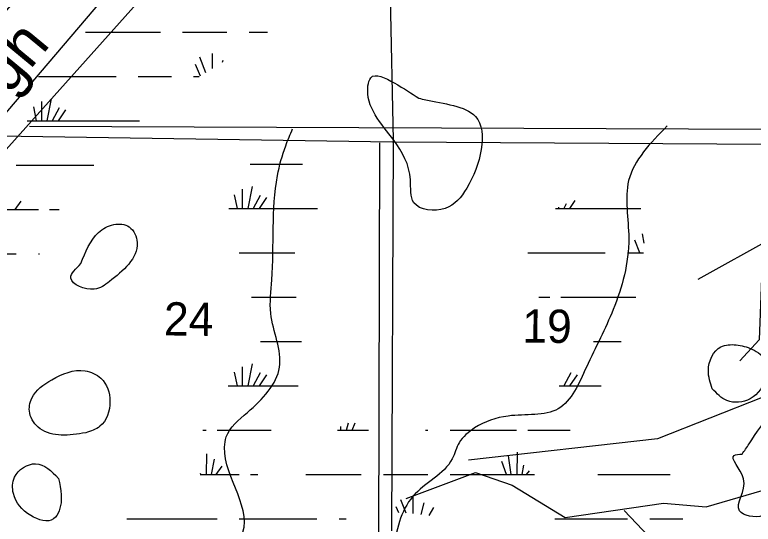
# Model space of a CAD drawing. Extents: x 408847 to 817539, y 923858 to 1151780.
# Drawn here: x 600741 to 610728, y 1023678 to 1030572 of the extents above; entities that cross this region are included whole.
import ezdxf

# ---------------------------------------------------------------- set-up
doc = ezdxf.new("R2010")
doc.units = 0
for name, color, linetype in [('Lakes and Ponds', 7, 'Continuous'), ('Level 42', 7, 'Continuous'), ('Level 43', 7, 'Continuous'), ('Local Roads Paved', 7, 'Continuous'), ('Masks for Text', 7, 'Continuous'), ('Narrow River Creek and Branch and Slough', 7, 'Continuous'), ('Section Lines', 7, 'Continuous'), ('Swamps', 7, 'Continuous'), ('Township  and Range lines', 7, 'Continuous')]:
    doc.layers.add(name, color=color, linetype=linetype)

msp = doc.modelspace()

# ---------------------------------------------------------------- linework, layer by layer
at = {"layer": 'Lakes and Ponds'}
for points in [[(606203.8, 1029442.4), (605871.9, 1029650.3), (605554.6, 1029719.9), (605517.4, 1029608.1), (605865.5, 1028875.1), (606091.8, 1028339.8), (606138.5, 1028028.8), (606561.7, 1027952.1), (606852.8, 1028225.3), (606971.3, 1029195.7), (606299.6, 1029419.3), (606203.8, 1029442.4)], [(601636.2, 1027204.2), (601500, 1027009.4), (601814.5, 1026857.7), (602021.7, 1026963.6), (602395.5, 1027490.4), (602289.7, 1027699.9), (602080, 1027732.3), (601874.8, 1027626.3), (601636.2, 1027204.2)], [(610174.4, 1025510.9), (610372.7, 1025350.5), (610687, 1025375.2), (610902.4, 1025679.3), (610900.6, 1025881.7), (610710.3, 1026046), (610496.9, 1026104.4), (610290.6, 1026078.6), (610121.1, 1025759.9), (610174.4, 1025510.9)], [(601700, 1024914.4), (601892.4, 1025003.8), (602028.1, 1025338.9), (601905.4, 1025652.8), (601690.5, 1025753.2), (601241, 1025633.9), (600972.2, 1025384.4), (600942.1, 1025182.4), (601083.8, 1024970.5), (601700, 1024914.4)], [(610576.9, 1024627.1), (610470.7, 1024608.2), (610595.3, 1024294.4), (610540.6, 1023860.3), (610860, 1023794.7), (611093.8, 1024140.7), (611407.2, 1024814.4), (611367.6, 1025039.2), (611032.6, 1025139), (610672.4, 1024764.3), (610576.9, 1024627.1)], [(601332.6, 1024298.7), (601022.6, 1024496.4), (600736.6, 1024313.2), (600722.2, 1024095), (600957, 1023794), (601266.6, 1023750.6), (601339.8, 1023857.9), (601332.6, 1024298.7)]]:
    msp.add_spline(points, degree=3, dxfattribs=at)
at = {"layer": 'Local Roads Paved'}
msp.add_line((605649.7, 1017121), (605676.3, 1028839.9), dxfattribs=at)
at = {"layer": 'Masks for Text'}
msp.add_lwpolyline([(599071.3, 1028845.2), (601614.8, 1031772.1), (602250.7, 1031167.6), (599675.4, 1028145.3)], close=True, dxfattribs=at)
at = {"layer": 'Narrow River Creek and Branch and Slough'}
for p, q in [((604286.1, 1032848.7), (599482.5, 1027474)), ((600938.1, 1029062.8), (611022.7, 1029023.5))]:
    msp.add_line(p, q, dxfattribs=at)
for points in [[(613015, 1027521.4), (611000.8, 1027557.3), (609976.3, 1026987.5)], [(610855.9, 1027482.8), (610805.7, 1026173.2), (610548.6, 1025887.5)], [(611024.5, 1026236.9), (611053.5, 1025407.2), (610849.3, 1025393.4), (609432.8, 1024831.9), (606876.9, 1024543.1)], [(606033.1, 1024027.4), (606973.1, 1024377.8), (607469.4, 1024208.1), (608184.9, 1023767.6), (609513.4, 1023963.6), (610093, 1023911.2), (611174.8, 1024228), (611764.9, 1024039.3)], [(608982.2, 1023863.2), (609642.8, 1023162.9), (610089.9, 1023073.9), (610499.9, 1022875.1), (611608.7, 1022732.8)]]:
    msp.add_lwpolyline(points, dxfattribs=at)
for points in [[(609564.7, 1029067.3), (609042.6, 1028327.8), (609044.1, 1027546.5), (608833.6, 1026583.2), (608471, 1025801.9), (608090.8, 1025241.1), (607413.5, 1025142.2), (606959.7, 1024980.9), (606751.4, 1024780.8), (606657.1, 1024563.5), (606125.4, 1024056.4), (605943.6, 1023713.8), (605855.3, 1023316.1), (605808, 1022641.5), (605966.9, 1022167.1), (606488.7, 1021586.5), (606559.6, 1021477.5), (607006.5, 1021184.2), (607588.1, 1020570.9), (607613.3, 1020129.9), (607458.7, 1019154), (607147.9, 1018352), (606686.7, 1017886.3), (605727.2, 1017594.2), (605466, 1017298.5), (605218.5, 1016986.7), (604768, 1016769.2), (604029.4, 1015807.7), (603383, 1015051.4), (603161.4, 1014913.6)], [(603072.5, 1014735), (602664.6, 1015956.7), (602609.7, 1016430.1), (602668.7, 1017811.7), (602877, 1018015.8), (603117.5, 1018061.2), (603704.1, 1018285.2), (603896.3, 1018477.5), (603917.8, 1018615.5), (603765.5, 1018961.7), (603255.1, 1019311.8), (602530.5, 1019832.5), (602512, 1020708.1), (602406, 1021079.9), (601773.9, 1022559.1), (601939.4, 1022877.9), (602062.3, 1022962.7), (602654.3, 1023314.8), (603711.5, 1023391.5), (603796.7, 1023502.7), (603577.8, 1024719.1), (603601.3, 1024859.1), (603887, 1025190.5), (604321.8, 1025802.8), (604203.6, 1026531.3), (604216.6, 1026983.9), (604293.9, 1028395.4), (604404.3, 1028798.8), (604498.8, 1029028.2)]]:
    msp.add_spline(points, degree=3, dxfattribs=at)
at = {"layer": 'Section Lines'}
for p, q in [((600526.6, 1028934.2), (605851.3, 1028851.2)), ((605851.3, 1028851.2), (611014.5, 1028821.2))]:
    msp.add_line(p, q, dxfattribs=at)
at = {"layer": 'Swamps'}
for p, q in [((601698.5, 1030337.6), (602709.7, 1030337.6)), ((601782.7, 1030337.6), (602709.7, 1030337.6)), ((601782.7, 1030337.6), (602709.7, 1030337.6)), ((603009.7, 1030337.6), (603609.7, 1030337.6)), ((603009.7, 1030337.6), (603609.7, 1030337.6)), ((603009.7, 1030337.6), (603609.7, 1030337.6)), ((601059.7, 1029737.6), (602109.7, 1029737.6)), ((601317.1, 1029737.6), (602109.7, 1029737.6)), ((601317.1, 1029737.6), (602109.7, 1029737.6)), ((602409.7, 1029737.6), (602859.7, 1029737.6)), ((602409.7, 1029737.6), (602859.7, 1029737.6)), ((602409.7, 1029737.6), (602859.7, 1029737.6)), ((601100.6, 1029396.2), (601100.6, 1029137.6)), ((601100.6, 1029396.2), (601100.6, 1029137.6)), ((601100.6, 1029396.2), (601100.6, 1029137.6)), ((601233.5, 1029432.4), (601174.6, 1029137.7)), ((601233.5, 1029432.4), (601174.6, 1029137.7)), ((601233.5, 1029432.4), (601174.6, 1029137.7)), ((600991.9, 1029323.7), (601029.1, 1029137.6)), ((600991.9, 1029323.7), (601029.1, 1029137.6)), ((600991.9, 1029323.7), (601029.1, 1029137.6)), ((601342.2, 1029311.6), (601248.2, 1029137)), ((601342.2, 1029311.6), (601248.2, 1029137)), ((601342.2, 1029311.6), (601248.2, 1029137)), ((601426.8, 1029287.4), (601327.5, 1029138.5)), ((601426.8, 1029287.4), (601327.5, 1029138.5)), ((601426.8, 1029287.4), (601327.5, 1029138.5)), ((600759.7, 1028537.6), (601809.6, 1028537.6)), ((600759.7, 1028537.6), (601809.6, 1028537.6)), ((600759.7, 1028537.6), (601809.6, 1028537.6)), ((603818.2, 1028209.8), (603818.2, 1027951.3)), ((603818.2, 1028209.8), (603818.2, 1027951.3)), ((603818.2, 1028209.8), (603818.2, 1027951.3)), ((603951.1, 1028246.1), (603892.2, 1027951.4)), ((603951.1, 1028246.1), (603892.2, 1027951.4)), ((603951.1, 1028246.1), (603892.2, 1027951.4)), ((603709.5, 1028137.3), (603746.7, 1027951.3)), ((603709.5, 1028137.3), (603746.7, 1027951.3)), ((603709.5, 1028137.3), (603746.7, 1027951.3)), ((604059.9, 1028125.2), (603965.8, 1027950.7)), ((604059.9, 1028125.2), (603965.8, 1027950.7)), ((604059.9, 1028125.2), (603965.8, 1027950.7)), ((604144.4, 1028101.1), (604045.1, 1027952.1)), ((604144.4, 1028101.1), (604045.1, 1027952.1)), ((604144.4, 1028101.1), (604045.1, 1027952.1)), ((600745.1, 1027937.1), (600828.9, 1028050.8)), ((600745.1, 1027937.1), (600828.9, 1028050.8)), ((600745.1, 1027937.1), (600828.9, 1028050.8)), ((600309.6, 1027937.6), (601059.6, 1027937.6)), ((600309.6, 1027937.6), (601059.6, 1027937.6)), ((600309.6, 1027937.6), (601059.6, 1027937.6)), ((609192.7, 1027351.4), (609127.2, 1027523.3)), ((609192.7, 1027351.4), (609127.2, 1027523.3)), ((609192.7, 1027351.4), (609127.2, 1027523.3)), ((600309.6, 1027337.6), (600759.6, 1027337.6)), ((600309.6, 1027337.6), (600759.6, 1027337.6)), ((600309.6, 1027337.6), (600759.6, 1027337.6)), ((607677.3, 1027351.3), (608727.3, 1027351.2)), ((607677.3, 1027351.3), (608727.3, 1027351.2)), ((607677.3, 1027351.3), (608727.3, 1027351.2)), ((603818.2, 1025809.8), (603818.2, 1025551.3)), ((603818.2, 1025809.8), (603818.2, 1025551.3)), ((603818.2, 1025809.8), (603818.2, 1025551.3)), ((603951.1, 1025846.1), (603892.2, 1025551.4)), ((603951.1, 1025846.1), (603892.2, 1025551.4)), ((603951.1, 1025846.1), (603892.2, 1025551.4)), ((603709.5, 1025737.3), (603746.7, 1025551.3)), ((603709.5, 1025737.3), (603746.7, 1025551.3)), ((603709.5, 1025737.3), (603746.7, 1025551.3)), ((604059.8, 1025725.2), (603965.8, 1025550.7)), ((604059.8, 1025725.2), (603965.8, 1025550.7)), ((604059.8, 1025725.2), (603965.8, 1025550.7)), ((604144.4, 1025701.1), (604045.1, 1025552.1)), ((604144.4, 1025701.1), (604045.1, 1025552.1)), ((604144.4, 1025701.1), (604045.1, 1025552.1)), ((608344.4, 1025701.1), (608245.1, 1025552.1)), ((608344.4, 1025701.1), (608245.1, 1025552.1)), ((608344.4, 1025701.1), (608245.1, 1025552.1)), ((606627.2, 1024951.3), (607227.2, 1024951.3)), ((606627.2, 1024951.3), (607227.2, 1024951.3)), ((606627.2, 1024951.3), (607227.2, 1024951.3)), ((607227.2, 1024951.3), (607527.2, 1024951.3)), ((607227.2, 1024951.3), (607527.2, 1024951.3)), ((607227.2, 1024951.3), (607527.2, 1024951.3)), ((607455.2, 1024351.3), (607415.9, 1024604.6)), ((607455.2, 1024351.3), (607415.9, 1024604.6)), ((607455.2, 1024351.3), (607415.9, 1024604.6)), ((607533.4, 1024351.3), (607539.1, 1024655)), ((607533.4, 1024351.3), (607539.1, 1024655)), ((607533.4, 1024351.3), (607539.1, 1024655)), ((603400.5, 1024351.1), (603443.4, 1024556.9)), ((603400.5, 1024351.1), (603443.4, 1024556.9)), ((603400.5, 1024351.1), (603443.4, 1024556.9)), ((607392.9, 1024352.2), (607326.9, 1024525)), ((607392.9, 1024352.2), (607326.9, 1024525)), ((607392.9, 1024352.2), (607326.9, 1024525)), ((603462.7, 1024350.8), (603546.5, 1024464.5)), ((603462.7, 1024350.8), (603546.5, 1024464.5)), ((603462.7, 1024350.8), (603546.5, 1024464.5)), ((605727.2, 1024351.3), (606327.2, 1024351.3)), ((605727.2, 1024351.3), (606327.2, 1024351.3)), ((605727.2, 1024351.3), (606327.2, 1024351.3)), ((606627.2, 1024351.3), (607227.2, 1024351.3)), ((606627.2, 1024351.3), (607227.2, 1024351.3)), ((606627.2, 1024351.3), (607227.2, 1024351.3)), ((603027.2, 1023751.3), (603477.2, 1023751.3)), ((603027.2, 1023751.3), (603477.2, 1023751.3)), ((603027.2, 1023751.3), (603477.2, 1023751.3)), ((603777.2, 1023751.3), (604827.2, 1023751.3)), ((603777.2, 1023751.3), (604827.2, 1023751.3)), ((603777.2, 1023751.3), (604827.2, 1023751.3)), ((609327.2, 1023751.2), (609777.2, 1023751.2)), ((609327.2, 1023751.2), (609777.2, 1023751.2)), ((609327.2, 1023751.2), (609777.2, 1023751.2))]:
    msp.add_line(p, q, dxfattribs=at)
for points in [[(603909.7, 1030337.6), (604157.9, 1030337.6)], [(603909.7, 1030337.6), (604157.9, 1030337.6)], [(603909.7, 1030337.6), (604157.9, 1030337.6)], [(603239.2, 1030000.3), (603321.6, 1029790.2)], [(603239.2, 1030000.3), (603321.6, 1029790.2)], [(603239.2, 1030000.3), (603321.6, 1029790.2)], [(603408.3, 1030048.6), (603408.3, 1029842.6)], [(603408.3, 1030048.6), (603408.3, 1029842.6)], [(603408.3, 1030048.6), (603408.3, 1029842.6)], [(603178.7, 1029903.6), (603246.6, 1029744.5)], [(603178.7, 1029903.6), (603246.6, 1029744.5)], [(603178.7, 1029903.6), (603246.6, 1029744.5)], [(603553.3, 1029952), (603546.7, 1029925.4)], [(603553.3, 1029952), (603546.7, 1029925.4)], [(603553.3, 1029952), (603546.7, 1029925.4)], [(603159.7, 1029737.6), (603235.2, 1029737.6)], [(603159.7, 1029737.6), (603235.2, 1029737.6)], [(603159.7, 1029737.6), (603235.2, 1029737.6)], [(600909.7, 1029137.6), (602428.6, 1029137.6)], [(600909.7, 1029137.6), (602428.6, 1029137.6)], [(600909.7, 1029137.6), (602428.6, 1029137.6)], [(603922.1, 1028551.3), (604631.8, 1028551.3)], [(603922.1, 1028551.3), (604631.8, 1028551.3)], [(603922.1, 1028551.3), (604631.8, 1028551.3)], [(608095.6, 1027968.7), (608092.2, 1027951.4)], [(608095.6, 1027968.7), (608092.2, 1027951.4)], [(608095.6, 1027968.7), (608092.2, 1027951.4)], [(608198.8, 1028011.8), (608165.8, 1027950.7)], [(608198.8, 1028011.8), (608165.8, 1027950.7)], [(608198.8, 1028011.8), (608165.8, 1027950.7)], [(608316.6, 1028059.3), (608245.1, 1027952.1)], [(608316.6, 1028059.3), (608245.1, 1027952.1)], [(608316.6, 1028059.3), (608245.1, 1027952.1)], [(601209.6, 1027937.6), (601342.5, 1027937.6)], [(601209.6, 1027937.6), (601342.5, 1027937.6)], [(601209.6, 1027937.6), (601342.5, 1027937.6)], [(603635.8, 1027951.3), (604835.2, 1027951.3)], [(603635.8, 1027951.3), (604835.2, 1027951.3)], [(603635.8, 1027951.3), (604835.2, 1027951.3)], [(608053.9, 1027951.2), (609208.9, 1027951.2)], [(608053.9, 1027951.2), (609208.9, 1027951.2)], [(608053.9, 1027951.2), (609208.9, 1027951.2)], [(609254.1, 1027481.4), (609231.5, 1027605.7)], [(609254.1, 1027481.4), (609231.5, 1027605.7)], [(609254.1, 1027481.4), (609231.5, 1027605.7)], [(601059.6, 1027337.6), (601076, 1027337.6)], [(601059.6, 1027337.6), (601076, 1027337.6)], [(601059.6, 1027337.6), (601076, 1027337.6)], [(603775.8, 1027351.3), (604527.3, 1027351.3)], [(603775.8, 1027351.3), (604527.3, 1027351.3)], [(603775.8, 1027351.3), (604527.3, 1027351.3)], [(609027.3, 1027351.2), (609241.7, 1027351.2)], [(609027.3, 1027351.2), (609241.7, 1027351.2)], [(609027.3, 1027351.2), (609241.7, 1027351.2)], [(603940.7, 1026751.3), (604547.6, 1026751.3)], [(603940.7, 1026751.3), (604547.6, 1026751.3)], [(603940.7, 1026751.3), (604547.6, 1026751.3)], [(607827.9, 1026751.2), (607977.3, 1026751.2)], [(607827.9, 1026751.2), (607977.3, 1026751.2)], [(607827.9, 1026751.2), (607977.3, 1026751.2)], [(608127.3, 1026751.2), (609141.2, 1026751.2)], [(608127.3, 1026751.2), (609141.2, 1026751.2)], [(608127.3, 1026751.2), (609141.2, 1026751.2)], [(604064, 1026151.3), (604617.3, 1026151.3)], [(604064, 1026151.3), (604617.3, 1026151.3)], [(604064, 1026151.3), (604617.3, 1026151.3)], [(608568.8, 1026151.2), (608941.3, 1026151.2)], [(608591, 1026151.2), (608941.3, 1026151.2)], [(608591, 1026151.2), (608941.3, 1026151.2)], [(608259.8, 1025725.2), (608165.8, 1025550.7)], [(608259.8, 1025725.2), (608165.8, 1025550.7)], [(608259.8, 1025725.2), (608165.8, 1025550.7)], [(603627.3, 1025551.3), (604573.9, 1025551.3)], [(603627.3, 1025551.3), (604573.9, 1025551.3)], [(603627.3, 1025551.3), (604573.9, 1025551.3)], [(608102.3, 1025551.2), (608670.9, 1025551.2)], [(608102.3, 1025551.2), (608670.9, 1025551.2)], [(608102.3, 1025551.2), (608670.9, 1025551.2)], [(605148.8, 1024951.3), (605151.3, 1024998.7)], [(605148.8, 1024951.3), (605151.3, 1024998.7)], [(605148.8, 1024951.3), (605151.3, 1024998.7)], [(605225.4, 1024951.5), (605254, 1025051.5)], [(605225.4, 1024951.5), (605254, 1025051.5)], [(605225.4, 1024951.5), (605254, 1025051.5)], [(605302, 1024951.4), (605346.1, 1025049.2)], [(605302, 1024951.4), (605346.1, 1025049.2)], [(605302, 1024951.4), (605346.1, 1025049.2)], [(603283.6, 1024951.3), (603327.3, 1024951.3)], [(603283.6, 1024951.3), (603327.3, 1024951.3)], [(603283.6, 1024951.3), (603327.3, 1024951.3)], [(603477.3, 1024951.3), (604206.9, 1024951.3)], [(603477.3, 1024951.3), (604206.9, 1024951.3)], [(603477.3, 1024951.3), (604206.9, 1024951.3)], [(605105.6, 1024951.3), (605523.5, 1024951.3)], [(605105.6, 1024951.3), (605523.5, 1024951.3)], [(605105.6, 1024951.3), (605523.5, 1024951.3)], [(606297.5, 1024951.3), (606327.2, 1024951.3)], [(606297.5, 1024951.3), (606327.2, 1024951.3)], [(606297.5, 1024951.3), (606327.2, 1024951.3)], [(607677.2, 1024951.2), (608250.3, 1024951.2)], [(607677.2, 1024951.2), (608250.3, 1024951.2)], [(607677.2, 1024951.2), (608250.3, 1024951.2)], [(603333.4, 1024351.3), (603338.7, 1024632.6)], [(603333.4, 1024351.3), (603338.7, 1024632.6)], [(603333.4, 1024351.3), (603338.7, 1024632.6)], [(607600.5, 1024351.1), (607627, 1024478.2)], [(607600.5, 1024351.1), (607627, 1024478.2)], [(607600.5, 1024351.1), (607627, 1024478.2)], [(607662.7, 1024350.8), (607700.9, 1024402.6)], [(607662.7, 1024350.8), (607700.9, 1024402.6)], [(607662.7, 1024350.8), (607700.9, 1024402.6)], [(603246.3, 1024351.3), (603777.3, 1024351.3)], [(603246.3, 1024351.3), (603777.3, 1024351.3)], [(603246.3, 1024351.3), (603777.3, 1024351.3)], [(603255.3, 1024351.3), (603253.1, 1024365.2)], [(603255.3, 1024351.3), (603253.1, 1024365.2)], [(603255.3, 1024351.3), (603253.1, 1024365.2)], [(603927.2, 1024351.3), (604028.1, 1024351.3)], [(603927.2, 1024351.3), (604028.1, 1024351.3)], [(603927.2, 1024351.3), (604028.1, 1024351.3)], [(604675.1, 1024351.3), (605427.2, 1024351.3)], [(604675.1, 1024351.3), (605427.2, 1024351.3)], [(604675.1, 1024351.3), (605427.2, 1024351.3)], [(607227.2, 1024351.3), (607768.3, 1024351.2)], [(607227.2, 1024351.3), (607768.3, 1024351.2)], [(607227.2, 1024351.3), (607768.3, 1024351.2)], [(608626.8, 1024351.2), (609605.3, 1024351.2)], [(608626.8, 1024351.2), (609605.3, 1024351.2)], [(608626.8, 1024351.2), (609605.3, 1024351.2)], [(605956.8, 1024013.9), (606027.8, 1023832.7)], [(605956.8, 1024013.9), (606027.8, 1023832.7)], [(605956.8, 1024013.9), (606027.8, 1023832.7)], [(606125.9, 1024062.3), (606125.9, 1023825.1)], [(606125.9, 1024062.3), (606125.9, 1023825.1)], [(606125.9, 1024062.3), (606125.9, 1023825.1)], [(605896.3, 1023917.3), (605931.4, 1023835.1)], [(605896.3, 1023917.3), (605931.4, 1023835.1)], [(605896.3, 1023917.3), (605931.4, 1023835.1)], [(606270.9, 1023965.6), (606232.4, 1023811.7)], [(606270.9, 1023965.6), (606232.4, 1023811.7)], [(606270.9, 1023965.6), (606232.4, 1023811.7)], [(606403.8, 1023905.2), (606341.3, 1023798)], [(606403.8, 1023905.2), (606341.3, 1023798)], [(606403.8, 1023905.2), (606341.3, 1023798)], [(602255.9, 1023751.3), (603027.2, 1023751.3)], [(602255.9, 1023751.3), (603027.2, 1023751.3)], [(602255.9, 1023751.3), (603027.2, 1023751.3)], [(605127.2, 1023751.3), (605224.4, 1023751.3)], [(605127.2, 1023751.3), (605224.4, 1023751.3)], [(605127.2, 1023751.3), (605224.4, 1023751.3)], [(608042.3, 1023751.2), (609027.2, 1023751.2)], [(608042.3, 1023751.2), (609027.2, 1023751.2)], [(608042.3, 1023751.2), (609027.2, 1023751.2)]]:
    msp.add_lwpolyline(points, dxfattribs=at)
at = {"layer": 'Township  and Range lines'}
for p, q in [((605744.8, 1034193.1), (605857.5, 1028873.2)), ((605857.5, 1028873.2), (605833.7, 1023587.5))]:
    msp.add_line(p, q, dxfattribs=at)

# ---------------------------------------------------------------- texts
at = {"layer": 'Level 42'}
msp.add_text('Slough', height=600, rotation=50.37655, dxfattribs=at).set_placement((599638.8, 1028241.3))
at = {"layer": 'Level 43'}
for s, p in [('24', (602756, 1026233.2)), ('19', (607602, 1026136.6))]:
    msp.add_text(s, height=450, rotation=359.37904, dxfattribs=at).set_placement(p)

doc.saveas('drawing.dxf')
